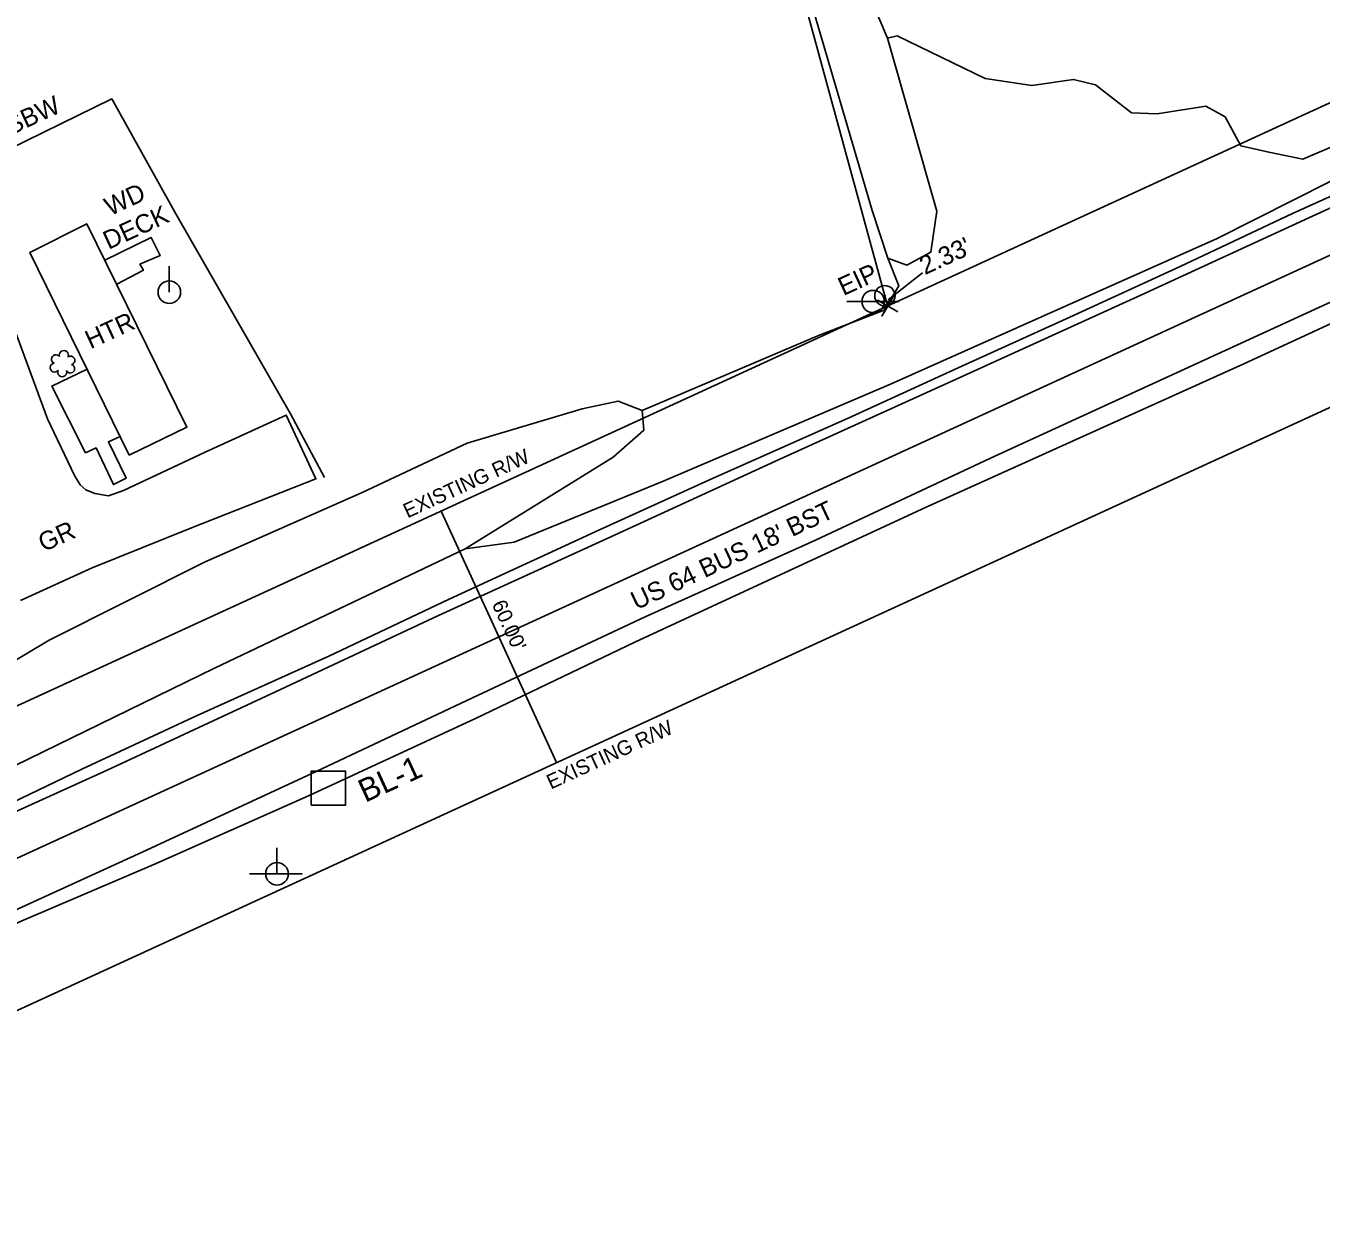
# Model space of a CAD drawing. Extents: x 553786 to 558838, y 502329 to 507342.
# Drawn here: x 554763.6 to 555044.5, y 503271.7 to 503528.9 of the extents above; entities that cross this region are included whole.
import ezdxf

# ---------------------------------------------------------------- set-up
doc = ezdxf.new("R2010")
doc.units = 0
for name, color, linetype in [('CTL Secondary Horizontal and Vertical Text', 7, 'Continuous'), ('Exist Building Text', 7, 'Continuous'), ('Exist Other Culture Area Outline Text', 7, 'Continuous'), ('Exist Other Culture Fence Line Text', 7, 'Continuous'), ('Exist Property Iron Pin Text', 7, 'Continuous'), ('Exist Right of Way Line Text', 7, 'Continuous'), ('Exist Right of Way Width CELL', 7, 'Continuous'), ('Exist Roads EOP Text', 7, 'Continuous'), ('Exist Roads Soil Text', 7, 'Continuous'), ('Exist Utilities Power Joint Use Telephone CELL', 7, 'Continuous'), ('Exist Vegetation Hedge Row', 7, 'Continuous'), ('Exist Vegetation Shrub CELL', 7, 'Continuous'), ('Exist Vegetation Woods Line', 7, 'Continuous'), ('Prop CMT DNC', 7, 'Continuous'), ('Prop CMT Slope Grass', 7, 'Continuous'), ('Prop Drainage Structure Pipe Alternate 18in', 7, 'Continuous'), ('Prop Drainage Structure Pipe Alternate 24in', 7, 'Continuous'), ('Prop Drainage Structure Pipe Alternate 36in', 7, 'Continuous'), ('Prop Drainage Structure Pipe Plug CELL', 7, 'Continuous'), ('Prop Drainage Structure Pipe Plug Label', 7, 'Continuous'), ('Prop Drainage Structure Pipe RCP 15in Class III Label', 7, 'Continuous'), ('Prop Drainage Structure Pipe RCP 15in Class IV', 7, 'Continuous'), ('Prop Drainage Structure Pipe RCP 48in Class III Label', 7, 'Continuous'), ('Prop Earthen Structure Tail Ditch Label', 7, 'Continuous'), ('Prop Earthen Structure V Ditch Lateral Detail Label', 7, 'Continuous'), ('Prop Erosion Rip Rap Pad Outlet for Jurisdictional Stream CELL', 7, 'Continuous'), ('Prop Plan Preparation Cover Label', 7, 'Continuous'), ('Prop XS SE Text', 7, 'Continuous'), ('Sheet Layout Plan Border', 7, 'Continuous')]:
    doc.layers.add(name, color=color, linetype=linetype)

# ---------------------------------------------------------------- blocks, each defined once
blk = doc.blocks.new('CTL SECONDARY HORIZONTAL AND VERTICAL')
at = {"layer": 'Prop Drainage Structure Pipe Alternate 18in'}
blk.add_line((0, 0), (0, 0), dxfattribs=at)
blk.add_lwpolyline([(-0.1043, 0.0004), (0.0005, 0.1052), (0.1055, 0.0002), (0.0007, -0.1047)], close=True, dxfattribs=at)
blk = doc.blocks.new('EXIST PROPERTY IRON PIN')
at = {"layer": 'Prop Drainage Structure Pipe RCP 15in Class IV'}
for radius in [0.0441, 0.00141]:
    blk.add_circle((0, 0), radius, dxfattribs=at)

msp = doc.modelspace()

# ---------------------------------------------------------------- linework, layer by layer
at = {"layer": 'Exist Right of Way Width CELL'}
for p in [(554853.65, 503423.64), (554878.7, 503369.11)]:
    msp.add_line(p, (554866.21, 503396.28), dxfattribs=at)
at = {"layer": 'Exist Utilities Power Joint Use Telephone CELL'}
msp.add_line((554818.07, 503345.01), (554818.07, 503345.01), dxfattribs=at)
msp.add_lwpolyline([(554812.13, 503345.01), (554823.47, 503344.98), (554818.07, 503344.99), (554818.07, 503350.64)], dxfattribs=at)
msp.add_circle((554818.07, 503345.02), 2.45, dxfattribs=at)
at = {"layer": 'Exist Vegetation Hedge Row'}
for points in [[(555008.9, 503509.78), (555019.49, 503511.48), (555023.67, 503509.15), (555027.09, 503502.85), (555033.12, 503501.48), (555040.49, 503499.99), (555064.88, 503510.38), (555107.56, 503532.75), (555154.99, 503552.65), (555186.41, 503560.76), (555185.69, 503559.62), (555180.26, 503556.37), (555087.67, 503515.93), (555021.9, 503482.75)], [(554950.46, 503526.19), (554952.57, 503526.68), (554971.59, 503517.47), (554981.71, 503515.95), (554990.8, 503517.26), (554995.53, 503516.09), (555003.37, 503510.03), (555008.9, 503509.78)], [(555021.9, 503482.75), (554951.11, 503451.19), (554901.65, 503430.06), (554869.53, 503416.92), (554858.9, 503415.46)], [(554897.27, 503445.49), (554935.81, 503461.89), (554949.75, 503467.25), (554952.93, 503472.51), (554950.53, 503478.53)]]:
    msp.add_lwpolyline(points, dxfattribs=at)
at = {"layer": 'Exist Vegetation Shrub CELL'}
msp.add_line((554771.62, 503455.45), (554771.62, 503455.45), dxfattribs=at)
for centre, radius, start, end in [((554770.14, 503456.58), 0.968, 35.8908, 245.4216), ((554771.85, 503457.49), 0.99, 334.8391, 200.4717), ((554773.29, 503456.32), 0.929, 284.4567, 126.0861), ((554769.82, 503454.75), 0.955, 95.1099, 327.9534), ((554773.26, 503454.52), 0.937, 204.9913, 73.4601), ((554771.49, 503453.77), 0.984, 151.2797, 21.387)]:
    msp.add_arc(centre, radius, start, end, dxfattribs=at)
at = {"layer": 'Exist Vegetation Woods Line'}
for points in [[(554929.16, 503589.68), (554938.35, 503554.63), (554950.46, 503526.19), (554961.13, 503488.7), (554959.82, 503479.79), (554954.62, 503477), (554950.53, 503478.53)], [(554950.53, 503478.53), (554947.15, 503488.8), (554918.92, 503584.96)], [(554768.69, 503395.67), (554802.5, 503412.63), (554836.38, 503427.6), (554859.33, 503438.37), (554884.26, 503445.84), (554892.02, 503447.52), (554897.27, 503445.49)], [(554897.27, 503445.49), (554897.58, 503441.18), (554890.98, 503435.35), (554858.9, 503415.46), (554804.54, 503389.61), (554739.35, 503357.78), (554728.1, 503355.39), (554722.07, 503360.77), (554723.91, 503367.31), (554733.75, 503374.55), (554757.84, 503389.22), (554768.69, 503395.67)]]:
    msp.add_lwpolyline(points, dxfattribs=at)
at = {"layer": 'Prop CMT DNC'}
msp.add_line((554950.49, 503468.12), (554950.49, 503468.12), dxfattribs=at)
msp.add_lwpolyline([(554952.66, 503466.88), (554948.32, 503469.36), (554950.49, 503468.12), (554949.25, 503465.95), (554951.73, 503470.29)], dxfattribs=at)
at = {"layer": 'Prop CMT Slope Grass'}
msp.add_lwpolyline([(554575.66, 503427.88), (554577.4, 503422.52), (554610.26, 503408.54), (554631.91, 503398.63), (554658.65, 503386), (554683.67, 503383.47), (554706.97, 503396.32), (554728.84, 503409.69), (554744.11, 503428.77), (554742.19, 503450.55), (554739.71, 503474.05), (554748.21, 503490.4), (554756.21, 503500.31), (554782.25, 503513.02), (554796.12, 503488.1), (554820.99, 503444.71), (554828.36, 503430.94)], dxfattribs=at)
at = {"layer": 'Prop Drainage Structure Pipe Alternate 24in'}
for points in [[(554656.09, 503285.4), (554684.61, 503299.66), (554710.16, 503311.54), (554735.16, 503322.58), (554763.09, 503334.93), (554791.4, 503346.99), (554824.88, 503361.89), (554861.11, 503378.69), (554895.64, 503395.22), (554958.82, 503424.51), (555027.72, 503455.58), (555058.98, 503470.01), (555087.35, 503483.68), (555113.24, 503496.41), (555145.71, 503511.28), (555155.44, 503516.38)], [(554607.85, 503289.36), (554641.36, 503306.61), (554685.17, 503327.12), (554736.09, 503349.57), (554756.71, 503358.6), (554775.75, 503367.7), (554800.73, 503379.32), (554829.29, 503392.19), (554855.38, 503404.59), (554887.97, 503419.57), (554912.67, 503430.76), (554941.78, 503443.74), (554965.78, 503454.7), (554989.98, 503465.73), (555013.87, 503476.67), (555038.28, 503488.21), (555063.11, 503499.36)]]:
    msp.add_lwpolyline(points, dxfattribs=at)
at = {"layer": 'Prop Drainage Structure Pipe Alternate 36in'}
for points in [[(554669.46, 503317.37), (554707.86, 503334.33), (554744.65, 503350.94), (554781.24, 503367.47), (554818.83, 503384.95), (554853.08, 503401.02), (554890.45, 503418.1), (554927.1, 503434.93), (554965.21, 503452.18), (555005.4, 503470.49), (555042.74, 503487.67), (555079.96, 503504.7), (555116.95, 503521.55), (555155.27, 503539.23), (555192.15, 503556.08), (555202.75, 503561.02), (555203.49, 503562.24), (555204.04, 503564.53), (555228.66, 503576.05), (555257.39, 503589.37)], [(554677.44, 503298.97), (554715.24, 503316.19), (554751.78, 503332.77), (554788.82, 503349.71), (554826.59, 503367.2), (554860.47, 503383.18), (554897.88, 503400.72), (554934.86, 503417.35), (554972.75, 503435.16), (555013.14, 503453.61), (555050.11, 503470.64)]]:
    msp.add_lwpolyline(points, dxfattribs=at)
at = {"layer": 'Prop Drainage Structure Pipe Plug Label'}
msp.add_line((554950.56, 503469.49), (554958.05, 503475.33), dxfattribs=at)
at = {"layer": 'Prop Drainage Structure Pipe RCP 15in Class III Label'}
for p, q in [((554666.54, 503271.65), (556141.94, 503949.43)), ((554668.73, 503338.69), (555571.81, 503753.55))]:
    msp.add_line(p, q, dxfattribs=at)
at = {"layer": 'Prop Drainage Structure Pipe RCP 48in Class III Label'}
for p, q in [((554941.66, 503469.1), (554953, 503469.1)), ((554947.34, 503469.1), (554947.34, 503469.1))]:
    msp.add_line(p, q, dxfattribs=at)
msp.add_circle((554947.34, 503469.1), 2.41, dxfattribs=at)
at = {"layer": 'Prop Earthen Structure Tail Ditch Label'}
for points in [[(554780.57, 503478.01), (554790.78, 503482.99), (554792.75, 503479.09), (554788.36, 503477.17), (554789.1, 503475.88), (554783.32, 503472.89)], [(554776.88, 503454.41), (554769.23, 503450.77), (554776.56, 503436.31), (554778.83, 503437.35), (554782.62, 503429.39), (554785.4, 503430.83), (554781.51, 503438.67), (554784.04, 503439.85)]]:
    msp.add_lwpolyline(points, dxfattribs=at)
at = {"layer": 'Prop Earthen Structure V Ditch Lateral Detail Label'}
msp.add_lwpolyline([(554759.73, 503466.98), (554768.34, 503443.66), (554774.15, 503431.4), (554775.36, 503429.38), (554776.61, 503428.23), (554778.55, 503427.44), (554781.56, 503427), (554784.8, 503428.11), (554802.48, 503436.44), (554820.07, 503444.47), (554826.51, 503430.63), (554799.53, 503420), (554777.97, 503411.32), (554762.43, 503404.29)], dxfattribs=at)
at = {"layer": 'Prop Erosion Rip Rap Pad Outlet for Jurisdictional Stream CELL'}
msp.add_lwpolyline([(554786.05, 503435.75), (554764.45, 503479.7), (554776.81, 503485.94), (554798.54, 503441.87)], close=True, dxfattribs=at)
at = {"layer": 'Prop Plan Preparation Cover Label'}
for q in [(554794.72, 503476.75), (554794.72, 503471.13)]:
    msp.add_line((554794.72, 503471.13), q, dxfattribs=at)
msp.add_circle((554794.72, 503471.13), 2.45, dxfattribs=at)
at = {"layer": 'Prop XS SE Text'}
for p, q in [((554949.87, 503470.36), (554894.05, 503674.58)), ((554950.49, 503468.12), (554949.87, 503470.36))]:
    msp.add_line(p, q, dxfattribs=at)
at = {"layer": 'Sheet Layout Plan Border'}
msp.add_line((554611.86, 503279.55), (556129.41, 503976.69), dxfattribs=at)

# ---------------------------------------------------------------- block references
at = {"layer": 'Prop Drainage Structure Pipe Alternate 18in', "xscale": 50, "yscale": 49.99999999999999, "rotation": 44.99999999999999}
msp.add_blockref('CTL SECONDARY HORIZONTAL AND VERTICAL', (554829.21, 503363.55), dxfattribs=at)
at = {"layer": 'Prop Drainage Structure Pipe RCP 15in Class IV', "xscale": 50, "yscale": 50}
msp.add_blockref('EXIST PROPERTY IRON PIN', (554949.87, 503470.36), dxfattribs=at)

# ---------------------------------------------------------------- texts
at = {"layer": 'CTL Secondary Horizontal and Vertical Text'}
msp.add_text('BL-1', height=5, rotation=24.6734, dxfattribs=at).set_placement((554837.19, 503360.38))
at = {"layer": 'Exist Building Text'}
msp.add_text('HTR', height=4, rotation=24.6734, dxfattribs=at).set_placement((554777.64, 503458.74))
at = {"layer": 'Exist Other Culture Area Outline Text'}
for s, p in [('WD ', (554781.85, 503487.59)), ('DECK', (554781.53, 503480.29))]:
    msp.add_text(s, height=4, rotation=24.6734, dxfattribs=at).set_placement(p)
at = {"layer": 'Exist Other Culture Fence Line Text'}
msp.add_text('2-SBW', height=4, rotation=24.6734, dxfattribs=at).set_placement((554756.05, 503503.15))
at = {"layer": 'Exist Property Iron Pin Text'}
msp.add_text('EIP', height=4, rotation=24.6734, dxfattribs=at).set_placement((554940.89, 503470.26))
at = {"layer": 'Exist Right of Way Line Text'}
for p in [(554846.36, 503422.05), (554877.45, 503363.26)]:
    msp.add_text('EXISTING R/W', height=3.2, rotation=24.6734, dxfattribs=at).set_placement(p)
at = {"layer": 'Exist Right of Way Width CELL'}
msp.add_text("60.00'", height=3.2, rotation=294.6734, dxfattribs=at).set_placement((554864.58, 503403.49))
at = {"layer": 'Exist Roads EOP Text'}
msp.add_text("US 64 BUS 18' BST", height=4, rotation=25.1776, dxfattribs=at).set_placement((554895.99, 503402.14))
at = {"layer": 'Exist Roads Soil Text'}
msp.add_text('GR', height=4, rotation=24.3449, dxfattribs=at).set_placement((554767.45, 503414.74))
at = {"layer": 'Prop Drainage Structure Pipe Plug CELL'}
msp.add_text("2.33'", height=4, rotation=24.6734, dxfattribs=at).set_placement((554958.56, 503474.81))

doc.saveas('drawing.dxf')
